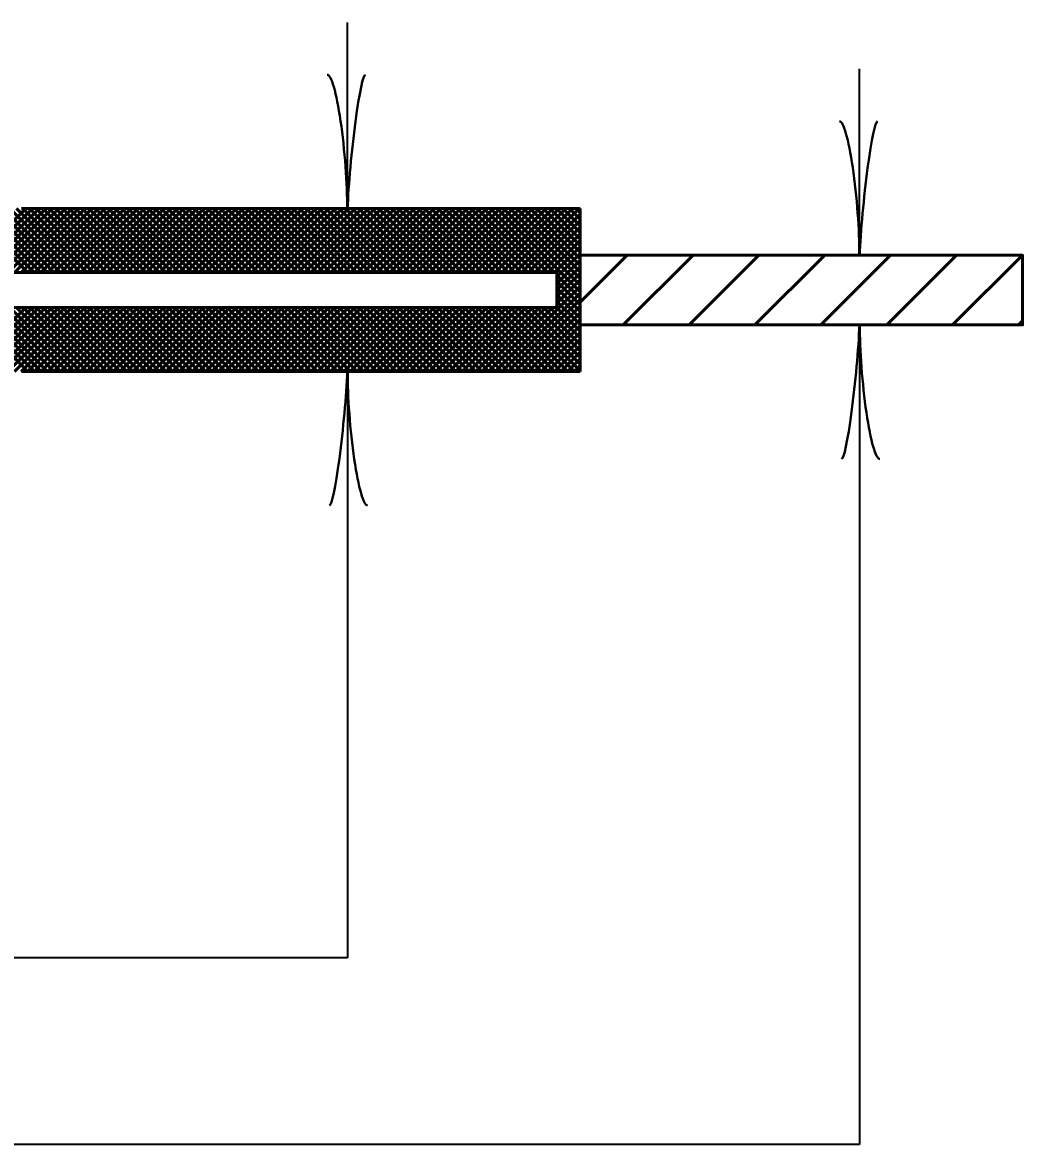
# Model space of a CAD drawing. Extents: x -1 to 679, y 0 to 440.
# Drawn here: x 386.42 to 407.9, y 127.29 to 151.4 of the extents above; entities that cross this region are included whole.
import ezdxf

# ---------------------------------------------------------------- set-up
doc = ezdxf.new("R2010")
doc.units = 0
doc.header["$LTSCALE"] = 0.8
doc.layers.add('1', color=7, linetype='Continuous', lineweight=53)

msp = doc.modelspace()

# ---------------------------------------------------------------- linework, layer by layer
at = {"layer": '1', "lineweight": 35}
for p, q in [((393.3991, 147.4007), (393.3991, 151.4007)), ((404.3991, 146.4007), (404.3991, 150.4007)), ((404.3991, 144.9007), (404.3991, 127.2931)), ((393.3991, 143.9007), (393.3991, 131.3013)), ((393.3991, 131.3013), (349.3991, 131.3013)), ((404.3991, 127.2931), (358.3991, 127.2931))]:
    msp.add_line(p, q, dxfattribs=at)
at = {"layer": '1'}
for p, q in [((385.12, 146.0257), (386.495, 147.4007)), ((386.5333, 146.0257), (385.1583, 147.4007)), ((385.2614, 146.0257), (386.6364, 147.4007)), ((386.6747, 146.0257), (385.2997, 147.4007)), ((385.4028, 146.0257), (386.7778, 147.4007)), ((386.8162, 146.0257), (385.4412, 147.4007)), ((385.5442, 146.0257), (386.9192, 147.4007)), ((386.9576, 146.0257), (385.5826, 147.4007)), ((385.6857, 146.0257), (387.0607, 147.4007)), ((387.099, 146.0257), (385.724, 147.4007)), ((385.8271, 146.0257), (387.2021, 147.4007)), ((387.2404, 146.0257), (385.8654, 147.4007)), ((385.9685, 146.0257), (387.3435, 147.4007)), ((387.3818, 146.0257), (386.0068, 147.4007)), ((386.1099, 146.0257), (387.4849, 147.4007)), ((387.5232, 146.0257), (386.1482, 147.4007)), ((386.2513, 146.0257), (387.6263, 147.4007)), ((387.6647, 146.0257), (386.2897, 147.4007)), ((386.3927, 146.0257), (387.7677, 147.4007)), ((386.3991, 147.4007), (398.3991, 147.4007)), ((387.8061, 146.0257), (386.4311, 147.4007)), ((386.5342, 146.0257), (387.9092, 147.4007)), ((387.9476, 146.0257), (386.5726, 147.4007)), ((386.6756, 146.0257), (388.0506, 147.4007)), ((388.089, 146.0257), (386.714, 147.4007)), ((386.817, 146.0257), (388.192, 147.4007)), ((388.2304, 146.0257), (386.8554, 147.4007)), ((386.9584, 146.0257), (388.3334, 147.4007)), ((388.3718, 146.0257), (386.9968, 147.4007)), ((387.0999, 146.0257), (388.4749, 147.4007)), ((388.5132, 146.0257), (387.1382, 147.4007)), ((387.2413, 146.0257), (388.6163, 147.4007)), ((388.6547, 146.0257), (387.2797, 147.4007)), ((387.3827, 146.0257), (388.7577, 147.4007)), ((388.7961, 146.0257), (387.4211, 147.4007)), ((387.5242, 146.0257), (388.8992, 147.4007)), ((388.9375, 146.0257), (387.5625, 147.4007)), ((387.6656, 146.0257), (389.0406, 147.4007)), ((389.0789, 146.0257), (387.7039, 147.4007)), ((387.807, 146.0257), (389.182, 147.4007)), ((389.2203, 146.0257), (387.8453, 147.4007)), ((387.9484, 146.0257), (389.3234, 147.4007)), ((389.3617, 146.0257), (387.9867, 147.4007)), ((388.0898, 146.0257), (389.4648, 147.4007)), ((389.5032, 146.0257), (388.1282, 147.4007)), ((388.2312, 146.0257), (389.6062, 147.4007)), ((389.6446, 146.0257), (388.2696, 147.4007)), ((388.3727, 146.0257), (389.7477, 147.4007)), ((389.786, 146.0257), (388.411, 147.4007)), ((388.5141, 146.0257), (389.8891, 147.4007)), ((389.9274, 146.0257), (388.5524, 147.4007)), ((388.6555, 146.0257), (390.0305, 147.4007)), ((390.0688, 146.0257), (388.6938, 147.4007)), ((388.7969, 146.0257), (390.1719, 147.4007)), ((390.2102, 146.0257), (388.8352, 147.4007)), ((388.9383, 146.0257), (390.3133, 147.4007)), ((390.3517, 146.0257), (388.9767, 147.4007)), ((389.0797, 146.0257), (390.4547, 147.4007)), ((390.4932, 146.0257), (389.1182, 147.4007)), ((389.2212, 146.0257), (390.5962, 147.4007)), ((390.6346, 146.0257), (389.2596, 147.4007)), ((389.3626, 146.0257), (390.7376, 147.4007)), ((390.776, 146.0257), (389.401, 147.4007)), ((389.504, 146.0257), (390.879, 147.4007)), ((390.9174, 146.0257), (389.5424, 147.4007)), ((389.6455, 146.0257), (391.0205, 147.4007)), ((391.0588, 146.0257), (389.6838, 147.4007)), ((389.7869, 146.0257), (391.1619, 147.4007)), ((391.2002, 146.0257), (389.8252, 147.4007)), ((389.9283, 146.0257), (391.3033, 147.4007)), ((391.3417, 146.0257), (389.9667, 147.4007)), ((390.0697, 146.0257), (391.4447, 147.4007)), ((391.4831, 146.0257), (390.1081, 147.4007)), ((390.2112, 146.0257), (391.5862, 147.4007)), ((391.6245, 146.0257), (390.2495, 147.4007)), ((390.3526, 146.0257), (391.7276, 147.4007)), ((391.7659, 146.0257), (390.3909, 147.4007)), ((390.494, 146.0257), (391.869, 147.4007)), ((391.9073, 146.0257), (390.5323, 147.4007)), ((390.6354, 146.0257), (392.0104, 147.4007)), ((392.0487, 146.0257), (390.6737, 147.4007)), ((390.7768, 146.0257), (392.1518, 147.4007)), ((392.1902, 146.0257), (390.8152, 147.4007)), ((390.9183, 146.0257), (392.2933, 147.4007)), ((392.3316, 146.0257), (390.9566, 147.4007)), ((391.0597, 146.0257), (392.4347, 147.4007)), ((392.473, 146.0257), (391.098, 147.4007)), ((391.2011, 146.0257), (392.5761, 147.4007)), ((392.6144, 146.0257), (391.2394, 147.4007)), ((391.3425, 146.0257), (392.7175, 147.4007)), ((392.7558, 146.0257), (391.3808, 147.4007)), ((391.4839, 146.0257), (392.8589, 147.4007)), ((392.8973, 146.0257), (391.5223, 147.4007)), ((391.6253, 146.0257), (393.0003, 147.4007)), ((393.0387, 146.0257), (391.6637, 147.4007)), ((391.7668, 146.0257), (393.1418, 147.4007)), ((393.1802, 146.0257), (391.8052, 147.4007)), ((391.9082, 146.0257), (393.2832, 147.4007)), ((393.3216, 146.0257), (391.9466, 147.4007)), ((392.0496, 146.0257), (393.4246, 147.4007)), ((393.463, 146.0257), (392.088, 147.4007)), ((392.1911, 146.0257), (393.5661, 147.4007)), ((393.6044, 146.0257), (392.2294, 147.4007)), ((392.3325, 146.0257), (393.7075, 147.4007)), ((393.7458, 146.0257), (392.3708, 147.4007)), ((392.4739, 146.0257), (393.8489, 147.4007)), ((393.8872, 146.0257), (392.5122, 147.4007)), ((392.6153, 146.0257), (393.9903, 147.4007)), ((394.0287, 146.0257), (392.6537, 147.4007)), ((392.7568, 146.0257), (394.1318, 147.4007)), ((394.1701, 146.0257), (392.7951, 147.4007)), ((392.8982, 146.0257), (394.2732, 147.4007)), ((394.3115, 146.0257), (392.9365, 147.4007)), ((393.0396, 146.0257), (394.4146, 147.4007)), ((394.4529, 146.0257), (393.0779, 147.4007)), ((393.181, 146.0257), (394.556, 147.4007)), ((394.5943, 146.0257), (393.2193, 147.4007)), ((393.3224, 146.0257), (394.6974, 147.4007)), ((394.7357, 146.0257), (393.3607, 147.4007)), ((393.4638, 146.0257), (394.8388, 147.4007)), ((394.8772, 146.0257), (393.5022, 147.4007)), ((393.6053, 146.0257), (394.9803, 147.4007)), ((395.0186, 146.0257), (393.6436, 147.4007)), ((393.7467, 146.0257), (395.1217, 147.4007)), ((395.16, 146.0257), (393.785, 147.4007)), ((393.8881, 146.0257), (395.2631, 147.4007)), ((395.3014, 146.0257), (393.9264, 147.4007)), ((394.0295, 146.0257), (395.4045, 147.4007)), ((395.4429, 146.0257), (394.0679, 147.4007)), ((394.1709, 146.0257), (395.5459, 147.4007)), ((395.5843, 146.0257), (394.2093, 147.4007)), ((394.3123, 146.0257), (395.6873, 147.4007)), ((395.7258, 146.0257), (394.3508, 147.4007)), ((394.4538, 146.0257), (395.8288, 147.4007)), ((395.8672, 146.0257), (394.4922, 147.4007)), ((394.5952, 146.0257), (395.9702, 147.4007)), ((396.0086, 146.0257), (394.6336, 147.4007)), ((394.7367, 146.0257), (396.1117, 147.4007)), ((396.15, 146.0257), (394.775, 147.4007)), ((394.8781, 146.0257), (396.2531, 147.4007)), ((396.2914, 146.0257), (394.9164, 147.4007)), ((395.0195, 146.0257), (396.3945, 147.4007)), ((396.4328, 146.0257), (395.0578, 147.4007)), ((395.1609, 146.0257), (396.5359, 147.4007)), ((396.5743, 146.0257), (395.1993, 147.4007)), ((395.3023, 146.0257), (396.6773, 147.4007)), ((396.7157, 146.0257), (395.3407, 147.4007)), ((395.4437, 146.0257), (396.8187, 147.4007)), ((396.8571, 146.0257), (395.4821, 147.4007)), ((395.5852, 146.0257), (396.9602, 147.4007)), ((396.9985, 146.0257), (395.6235, 147.4007)), ((395.7266, 146.0257), (397.1016, 147.4007)), ((397.1399, 146.0257), (395.7649, 147.4007)), ((395.868, 146.0257), (397.243, 147.4007)), ((397.2813, 146.0257), (395.9063, 147.4007)), ((396.0094, 146.0257), (397.3844, 147.4007)), ((397.4228, 146.0257), (396.0478, 147.4007)), ((396.1508, 146.0257), (397.5258, 147.4007)), ((397.5642, 146.0257), (396.1892, 147.4007)), ((396.2922, 146.0257), (397.6672, 147.4007)), ((397.7056, 146.0257), (396.3306, 147.4007)), ((396.4337, 146.0257), (397.8087, 147.4007)), ((397.847, 146.0257), (396.472, 147.4007)), ((396.5751, 146.0257), (397.9501, 147.4007)), ((398.3991, 145.6151), (396.6135, 147.4007)), ((396.7165, 146.0257), (398.0915, 147.4007)), ((398.3991, 145.7565), (396.7549, 147.4007)), ((396.8579, 146.0257), (398.2329, 147.4007)), ((398.3991, 145.8979), (396.8963, 147.4007)), ((396.9993, 146.0257), (398.3743, 147.4007)), ((398.3991, 146.0393), (397.0377, 147.4007)), ((398.3991, 146.1807), (397.1792, 147.4007)), ((398.3991, 146.3222), (397.3206, 147.4007)), ((398.3991, 146.4636), (397.462, 147.4007)), ((398.3991, 146.605), (397.6034, 147.4007)), ((398.3991, 146.7464), (397.7448, 147.4007)), ((398.3991, 146.8878), (397.8862, 147.4007)), ((398.3991, 147.0292), (398.0277, 147.4007)), ((398.3991, 147.1707), (398.1691, 147.4007)), ((398.3991, 147.3121), (398.3105, 147.4007)), ((398.3991, 147.4007), (398.3991, 146.4007)), ((397.1408, 146.0257), (398.3991, 147.2839)), ((397.2822, 146.0257), (398.3991, 147.1425)), ((397.4237, 146.0257), (398.3991, 147.0011)), ((397.5651, 146.0257), (398.3991, 146.8597)), ((397.7065, 146.0257), (398.3991, 146.7182)), ((397.8479, 146.0257), (398.3991, 146.5768)), ((397.8991, 145.9354), (398.3991, 146.4354)), ((398.3991, 145.3902), (399.4096, 146.4007)), ((399.3237, 144.9007), (400.8237, 146.4007)), ((400.738, 144.9007), (402.238, 146.4007)), ((402.1522, 144.9007), (403.6522, 146.4007)), ((403.5664, 144.9007), (405.0664, 146.4007)), ((404.9807, 144.9007), (406.4807, 146.4007)), ((406.3948, 144.9007), (407.8948, 146.4007)), ((397.8991, 145.794), (398.3991, 146.294)), ((397.8991, 145.6526), (398.3991, 146.1526)), ((397.8991, 145.5112), (398.3991, 146.0112)), ((398.3991, 145.4736), (397.8991, 145.9736)), ((397.8991, 145.3697), (398.3991, 145.8697)), ((396.5714, 143.9007), (398.3991, 145.7283)), ((398.3991, 145.3322), (397.8991, 145.8322)), ((398.3991, 145.1908), (397.8991, 145.6908)), ((396.7128, 143.9007), (398.3991, 145.5869)), ((396.8542, 143.9007), (398.3991, 145.4455)), ((398.3991, 145.0493), (397.8991, 145.5493)), ((398.3991, 144.9079), (397.8991, 145.4079)), ((385.1163, 143.9007), (386.4913, 145.2757)), ((386.537, 143.9007), (385.162, 145.2757)), ((385.2577, 143.9007), (386.6327, 145.2757)), ((386.6784, 143.9007), (385.3034, 145.2757)), ((385.3992, 143.9007), (386.7742, 145.2757)), ((386.8198, 143.9007), (385.4448, 145.2757)), ((385.5406, 143.9007), (386.9156, 145.2757)), ((386.9613, 143.9007), (385.5863, 145.2757)), ((385.682, 143.9007), (387.057, 145.2757)), ((387.1027, 143.9007), (385.7277, 145.2757)), ((385.8234, 143.9007), (387.1984, 145.2757)), ((387.2441, 143.9007), (385.8691, 145.2757)), ((385.9648, 143.9007), (387.3398, 145.2757)), ((387.3855, 143.9007), (386.0105, 145.2757)), ((386.1062, 143.9007), (387.4812, 145.2757)), ((387.527, 143.9007), (386.152, 145.2757)), ((386.2477, 143.9007), (387.6227, 145.2757)), ((387.6684, 143.9007), (386.2934, 145.2757)), ((386.3891, 143.9007), (387.7641, 145.2757)), ((387.8098, 143.9007), (386.4348, 145.2757)), ((386.5305, 143.9007), (387.9055, 145.2757)), ((387.9512, 143.9007), (386.5762, 145.2757)), ((386.6719, 143.9007), (388.0469, 145.2757)), ((388.0927, 143.9007), (386.7177, 145.2757)), ((386.8133, 143.9007), (388.1883, 145.2757)), ((388.2341, 143.9007), (386.8591, 145.2757)), ((386.9547, 143.9007), (388.3297, 145.2757)), ((388.3755, 143.9007), (387.0005, 145.2757)), ((387.0962, 143.9007), (388.4712, 145.2757)), ((388.5169, 143.9007), (387.1419, 145.2757)), ((387.2376, 143.9007), (388.6126, 145.2757)), ((388.6583, 143.9007), (387.2833, 145.2757)), ((387.379, 143.9007), (388.754, 145.2757)), ((388.7997, 143.9007), (387.4247, 145.2757)), ((387.5205, 143.9007), (388.8955, 145.2757)), ((388.9412, 143.9007), (387.5662, 145.2757)), ((387.6619, 143.9007), (389.0369, 145.2757)), ((389.0826, 143.9007), (387.7076, 145.2757)), ((387.8033, 143.9007), (389.1783, 145.2757)), ((389.224, 143.9007), (387.849, 145.2757)), ((387.9447, 143.9007), (389.3197, 145.2757)), ((389.3654, 143.9007), (387.9904, 145.2757)), ((388.0862, 143.9007), (389.4612, 145.2757)), ((389.5068, 143.9007), (388.1318, 145.2757)), ((388.2276, 143.9007), (389.6026, 145.2757)), ((389.6482, 143.9007), (388.2732, 145.2757)), ((388.369, 143.9007), (389.744, 145.2757)), ((389.7897, 143.9007), (388.4147, 145.2757)), ((388.5104, 143.9007), (389.8854, 145.2757)), ((389.9311, 143.9007), (388.5561, 145.2757)), ((388.6518, 143.9007), (390.0268, 145.2757)), ((390.0726, 143.9007), (388.6976, 145.2757)), ((388.7933, 143.9007), (390.1683, 145.2757)), ((390.214, 143.9007), (388.839, 145.2757)), ((388.9347, 143.9007), (390.3097, 145.2757)), ((390.3554, 143.9007), (388.9804, 145.2757)), ((389.0761, 143.9007), (390.4511, 145.2757)), ((390.4968, 143.9007), (389.1218, 145.2757)), ((389.2175, 143.9007), (390.5925, 145.2757)), ((390.6382, 143.9007), (389.2632, 145.2757)), ((389.3589, 143.9007), (390.7339, 145.2757)), ((390.7797, 143.9007), (389.4047, 145.2757)), ((389.5003, 143.9007), (390.8753, 145.2757)), ((390.9211, 143.9007), (389.5461, 145.2757)), ((389.6418, 143.9007), (391.0168, 145.2757)), ((391.0625, 143.9007), (389.6875, 145.2757)), ((389.7832, 143.9007), (391.1582, 145.2757)), ((391.2039, 143.9007), (389.8289, 145.2757)), ((389.9246, 143.9007), (391.2996, 145.2757)), ((391.3453, 143.9007), (389.9703, 145.2757)), ((390.0661, 143.9007), (391.4411, 145.2757)), ((391.4867, 143.9007), (390.1117, 145.2757)), ((390.2075, 143.9007), (391.5825, 145.2757)), ((391.6282, 143.9007), (390.2532, 145.2757)), ((390.3489, 143.9007), (391.7239, 145.2757)), ((391.7696, 143.9007), (390.3946, 145.2757)), ((390.4903, 143.9007), (391.8653, 145.2757)), ((391.911, 143.9007), (390.536, 145.2757)), ((390.6318, 143.9007), (392.0068, 145.2757)), ((392.0524, 143.9007), (390.6774, 145.2757)), ((390.7732, 143.9007), (392.1482, 145.2757)), ((392.1938, 143.9007), (390.8188, 145.2757)), ((390.9146, 143.9007), (392.2896, 145.2757)), ((392.3352, 143.9007), (390.9602, 145.2757)), ((391.056, 143.9007), (392.431, 145.2757)), ((392.4767, 143.9007), (391.1017, 145.2757)), ((391.1974, 143.9007), (392.5724, 145.2757)), ((392.6182, 143.9007), (391.2432, 145.2757)), ((391.3388, 143.9007), (392.7138, 145.2757)), ((392.7596, 143.9007), (391.3846, 145.2757)), ((391.4803, 143.9007), (392.8553, 145.2757)), ((392.901, 143.9007), (391.526, 145.2757)), ((391.6217, 143.9007), (392.9967, 145.2757)), ((393.0424, 143.9007), (391.6674, 145.2757)), ((391.7631, 143.9007), (393.1381, 145.2757)), ((393.1838, 143.9007), (391.8088, 145.2757)), ((391.9045, 143.9007), (393.2795, 145.2757)), ((393.3252, 143.9007), (391.9502, 145.2757)), ((392.0459, 143.9007), (393.4209, 145.2757)), ((393.4667, 143.9007), (392.0917, 145.2757)), ((392.1873, 143.9007), (393.5623, 145.2757)), ((393.6081, 143.9007), (392.2331, 145.2757)), ((392.3288, 143.9007), (393.7038, 145.2757)), ((393.7495, 143.9007), (392.3745, 145.2757)), ((392.4702, 143.9007), (393.8452, 145.2757)), ((393.8909, 143.9007), (392.5159, 145.2757)), ((392.6117, 143.9007), (393.9867, 145.2757)), ((394.0323, 143.9007), (392.6573, 145.2757)), ((392.7531, 143.9007), (394.1281, 145.2757)), ((394.1737, 143.9007), (392.7987, 145.2757)), ((392.8945, 143.9007), (394.2695, 145.2757)), ((394.3152, 143.9007), (392.9402, 145.2757)), ((393.0359, 143.9007), (394.4109, 145.2757)), ((394.4566, 143.9007), (393.0816, 145.2757)), ((393.1773, 143.9007), (394.5523, 145.2757)), ((394.598, 143.9007), (393.223, 145.2757)), ((393.3187, 143.9007), (394.6937, 145.2757)), ((394.7394, 143.9007), (393.3644, 145.2757)), ((393.4602, 143.9007), (394.8352, 145.2757)), ((394.8808, 143.9007), (393.5058, 145.2757)), ((393.6016, 143.9007), (394.9766, 145.2757)), ((395.0223, 143.9007), (393.6473, 145.2757)), ((393.743, 143.9007), (395.118, 145.2757)), ((395.1637, 143.9007), (393.7887, 145.2757)), ((393.8844, 143.9007), (395.2594, 145.2757)), ((395.3052, 143.9007), (393.9302, 145.2757)), ((394.0258, 143.9007), (395.4008, 145.2757)), ((395.4466, 143.9007), (394.0716, 145.2757)), ((394.1672, 143.9007), (395.5422, 145.2757)), ((395.588, 143.9007), (394.213, 145.2757)), ((394.3087, 143.9007), (395.6837, 145.2757)), ((395.7294, 143.9007), (394.3544, 145.2757)), ((394.4501, 143.9007), (395.8251, 145.2757)), ((395.8708, 143.9007), (394.4958, 145.2757)), ((394.5915, 143.9007), (395.9665, 145.2757)), ((396.0122, 143.9007), (394.6372, 145.2757)), ((394.7329, 143.9007), (396.1079, 145.2757)), ((396.1537, 143.9007), (394.7787, 145.2757)), ((394.8743, 143.9007), (396.2493, 145.2757)), ((396.2951, 143.9007), (394.9201, 145.2757)), ((395.0158, 143.9007), (396.3908, 145.2757)), ((396.4365, 143.9007), (395.0615, 145.2757)), ((395.1572, 143.9007), (396.5322, 145.2757)), ((396.5779, 143.9007), (395.2029, 145.2757)), ((395.2987, 143.9007), (396.6737, 145.2757)), ((396.7193, 143.9007), (395.3443, 145.2757)), ((395.4401, 143.9007), (396.8151, 145.2757)), ((396.8607, 143.9007), (395.4857, 145.2757)), ((395.5815, 143.9007), (396.9565, 145.2757)), ((397.0022, 143.9007), (395.6272, 145.2757)), ((395.7229, 143.9007), (397.0979, 145.2757)), ((397.1436, 143.9007), (395.7686, 145.2757)), ((395.8643, 143.9007), (397.2393, 145.2757)), ((397.285, 143.9007), (395.91, 145.2757)), ((396.0057, 143.9007), (397.3807, 145.2757)), ((397.4264, 143.9007), (396.0514, 145.2757)), ((396.1472, 143.9007), (397.5222, 145.2757)), ((397.5679, 143.9007), (396.1929, 145.2757)), ((396.2886, 143.9007), (397.6636, 145.2757)), ((397.7093, 143.9007), (396.3343, 145.2757)), ((396.43, 143.9007), (397.805, 145.2757)), ((397.8508, 143.9007), (396.4758, 145.2757)), ((397.9922, 143.9007), (396.6172, 145.2757)), ((398.1336, 143.9007), (396.7586, 145.2757)), ((398.275, 143.9007), (396.9, 145.2757)), ((396.9957, 143.9007), (398.3991, 145.3041)), ((398.3991, 143.918), (397.0414, 145.2757)), ((397.1371, 143.9007), (398.3991, 145.1627)), ((398.3991, 144.0594), (397.1828, 145.2757)), ((398.3991, 144.2008), (397.3243, 145.2757)), ((398.3991, 144.3423), (397.4657, 145.2757)), ((398.3991, 144.4837), (397.6071, 145.2757)), ((398.3991, 144.6251), (397.7485, 145.2757)), ((398.3991, 144.7665), (397.8899, 145.2757)), ((397.2785, 143.9007), (398.3991, 145.0213)), ((398.3991, 144.9007), (398.3991, 143.9007)), ((407.8091, 144.9007), (407.8991, 144.9907)), ((397.4199, 143.9007), (398.3991, 144.8798)), ((397.5614, 143.9007), (398.3991, 144.7383)), ((397.7028, 143.9007), (398.3991, 144.5969)), ((397.8442, 143.9007), (398.3991, 144.4555)), ((397.9857, 143.9007), (398.3991, 144.3141)), ((398.1271, 143.9007), (398.3991, 144.1727)), ((398.2685, 143.9007), (398.3991, 144.0312)), ((398.3991, 143.9007), (386.3991, 143.9007))]:
    msp.add_line(p, q, dxfattribs=at)
for points in [[(398.3991, 144.9007), (398.3991, 146.4007), (407.8991, 146.4007), (407.8991, 144.9007)], [(377.3991, 145.2757), (377.3991, 146.0257), (397.8991, 146.0257), (397.8991, 145.2757)]]:
    msp.add_lwpolyline(points, close=True, dxfattribs=at)
at = {"layer": '1', "lineweight": 40}
for centre, major_axis, ratio, start_param, end_param in [((393.1228, 148.4919), (0.1562, -1.7857), 0.122415, 0.8963533, 3.1415927), ((393.1228, 148.4919), (0.1562, -1.7857), 0.122415, 0.8963533, 3.1415927), ((393.6107, 148.5212), (-0.1757, -1.7565), 0.07063, 3.1407148, 5.41811), ((393.6107, 148.5212), (-0.1757, -1.7565), 0.07063, 3.1407148, 5.41811), ((404.1228, 147.4919), (0.1562, -1.7857), 0.122415, 0.8963533, 3.1415927), ((404.6107, 147.5212), (-0.1757, -1.7565), 0.07063, 3.1407148, 5.41811), ((404.1875, 143.7802), (0.1757, 1.7565), 0.07063, 3.1407148, 5.41811), ((404.6754, 143.8095), (-0.1562, 1.7857), 0.122415, 0.8963533, 3.1415927), ((393.1875, 142.7802), (0.1757, 1.7565), 0.07063, 3.1407148, 5.41811), ((393.1875, 142.7802), (0.1757, 1.7565), 0.07063, 3.1407148, 5.41811), ((393.6754, 142.8095), (-0.1562, 1.7857), 0.122415, 0.8963533, 3.1415927), ((393.6754, 142.8095), (-0.1562, 1.7857), 0.122415, 0.8963533, 3.1415927)]:
    msp.add_ellipse(centre, major_axis=major_axis, ratio=ratio, start_param=start_param, end_param=end_param, dxfattribs=at)

doc.saveas('drawing.dxf')
